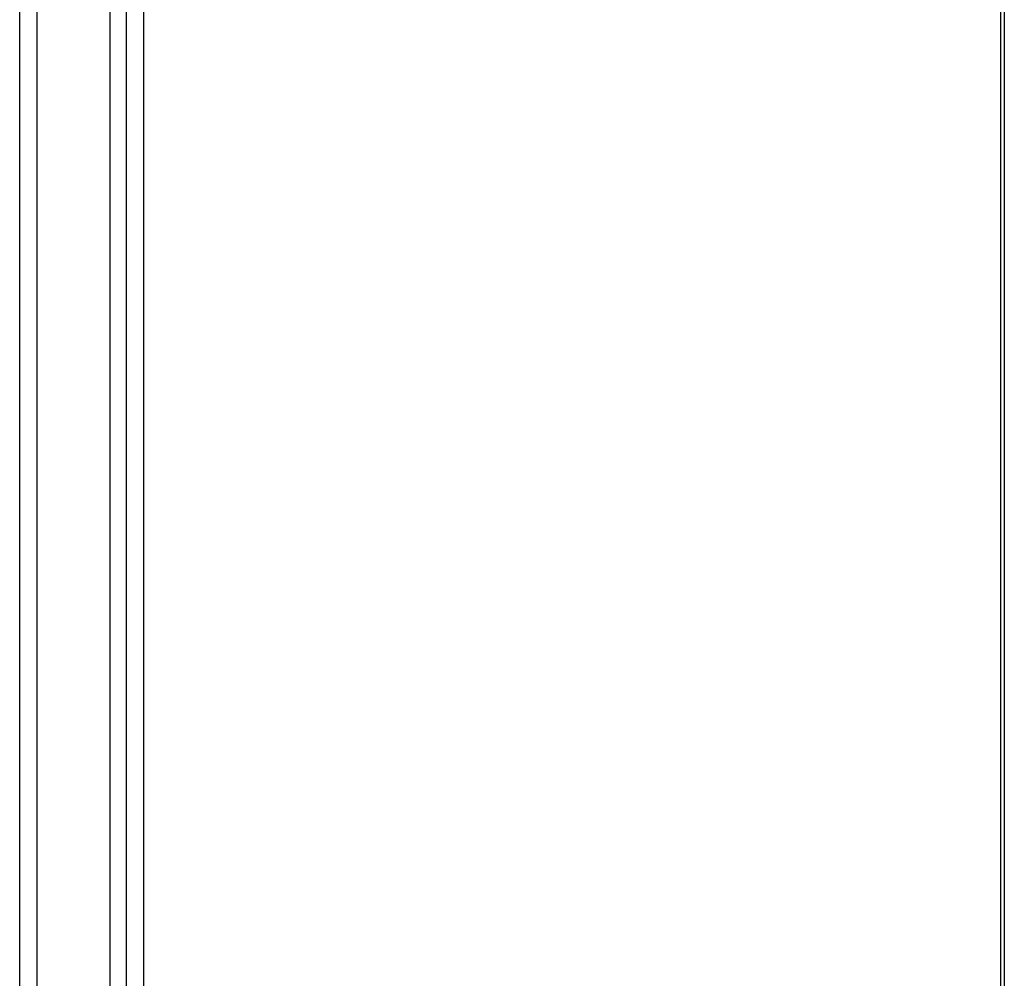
# Model space of a CAD drawing. Header units: inches. Extents: x 25 to 686, y 75 to 315.
# Tile 276 of 294: x 678 to 686, y 247 to 255. Entities that reach past the tile are written whole.
import ezdxf

# ---------------------------------------------------------------- set-up
doc = ezdxf.new("R2010")
doc.units = ezdxf.units.IN
doc.header["$MEASUREMENT"] = 0
doc.layers.add('Visible Edges(ANSI)', color=7, linetype='Continuous', lineweight=25)
doc.layers.add('Visible Tangent Edges(ANSI)', color=7, linetype='Continuous', lineweight=25)

msp = doc.modelspace()

# ---------------------------------------------------------------- linework, layer by layer
at = {"layer": 'Visible Edges(ANSI)'}
for p, q in [((685.6847, 260.2053), (685.6847, 235.8721)), ((678.4538, 231.8509), (678.4538, 256.0217))]:
    msp.add_line(p, q, dxfattribs=at)
at = {"layer": 'Visible Tangent Edges(ANSI)'}
for p, q in [((685.6557, 235.8316), (685.6557, 260.1649)), ((678.5846, 256.1632), (678.5846, 231.83)), ((677.7233, 231.4145), (677.7233, 255.6808)), ((677.8634, 231.4145), (677.8634, 255.6808)), ((678.7246, 255.5304), (678.7246, 232.4628))]:
    msp.add_line(p, q, dxfattribs=at)

doc.saveas('drawing.dxf')
